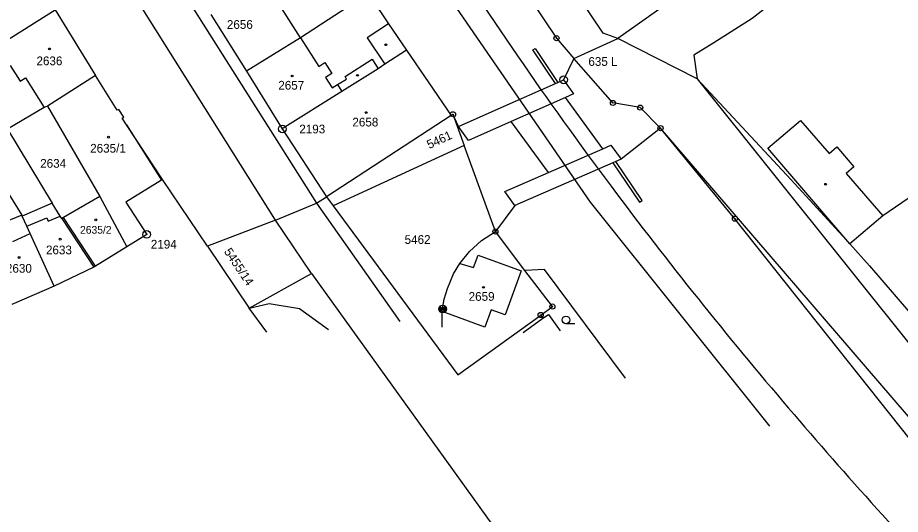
# Model space of a CAD drawing. Extents: x -822293 to -820259, y -1071573 to -1068794.
# Drawn here: x -820673 to -820500.9, y -1071370.4 to -1071273.6 of the extents above; entities that cross this region are included whole.
import ezdxf

# ---------------------------------------------------------------- set-up
doc = ezdxf.new("R2010")
doc.units = 0
for name, color, linetype in [('Vrstva 1', 7, 'Continuous'), ('Vrstva 10', 7, 'Continuous'), ('Vrstva 17', 7, 'Continuous'), ('Vrstva 18', 7, 'Continuous'), ('Vrstva 19', 7, 'Continuous'), ('Vrstva 2', 7, 'Continuous'), ('Vrstva 24', 7, 'Continuous'), ('Vrstva 25', 7, 'Continuous'), ('Vrstva 29', 7, 'Continuous'), ('Vrstva 3', 7, 'Continuous'), ('Vrstva 4', 7, 'Continuous')]:
    doc.layers.add(name, color=color, linetype=linetype)

msp = doc.modelspace()

# ---------------------------------------------------------------- linework, layer by layer
at = {"layer": 'Vrstva 1'}
for p, q in [((-820613.1, -1071210.27), (-820567.96, -1071277.63)), ((-820671.47, -1071220.04), (-820614.75, -1071309.77)), ((-820622.76, -1071313.08), (-820677.95, -1071225.19)), ((-820558.89, -1071276.65), (-820567.06, -1071264.43)), ((-820519.39, -1071265.59), (-820529.82, -1071273.81)), ((-820604.65, -1071268.97), (-820617.86, -1071277.55)), ((-820604.65, -1071268.97), (-820600.69, -1071274.81)), ((-820544.28, -1071269.4), (-820555.99, -1071277.72)), ((-820529.82, -1071273.81), (-820537.27, -1071278.55)), ((-820555.99, -1071277.72), (-820558.89, -1071276.65)), ((-820567.96, -1071277.63), (-820564.58, -1071281.57)), ((-820564.58, -1071281.57), (-820555.99, -1071277.72)), ((-820540.54, -1071285.54), (-820555.99, -1071277.72)), ((-820537.27, -1071278.55), (-820541.2, -1071280.96)), ((-820541.2, -1071280.96), (-820540.54, -1071285.54)), ((-820556.95, -1071290.24), (-820564.58, -1071281.57)), ((-820540.54, -1071285.54), (-820522.19, -1071305.22)), ((-820688.19, -1071286.27), (-820672.2, -1071312.09)), ((-820667.84, -1071291.16), (-820674.99, -1071295.36)), ((-820551.62, -1071291.15), (-820556.95, -1071290.24)), ((-820547.67, -1071295.15), (-820551.62, -1071291.15)), ((-820588.5, -1071292.71), (-820588.13, -1071292.45)), ((-820588.13, -1071292.45), (-820585.94, -1071298.56)), ((-820644.75, -1071305.17), (-820651.78, -1071294.5)), ((-820674.99, -1071295.36), (-820666.24, -1071309.73)), ((-820533.17, -1071312.78), (-820547.67, -1071295.15)), ((-820585.94, -1071298.56), (-820611.51, -1071310.27)), ((-820579.87, -1071315.28), (-820585.94, -1071298.56)), ((-820488.09, -1071301.05), (-820504.37, -1071312.23)), ((-820635.97, -1071318.12), (-820644.75, -1071305.17)), ((-820522.19, -1071305.22), (-820510.8, -1071317.69)), ((-820666.24, -1071309.73), (-820672.1, -1071312.27)), ((-820664.69, -1071312.28), (-820666.24, -1071309.73)), ((-820622.76, -1071313.08), (-820614.75, -1071309.77)), ((-820614.75, -1071309.77), (-820612.8, -1071308.52)), ((-820614.75, -1071309.77), (-820598.46, -1071332.8)), ((-820612.8, -1071308.52), (-820611.51, -1071310.27)), ((-820611.51, -1071310.27), (-820587.2, -1071343.19)), ((-820672.2, -1071312.09), (-820680.29, -1071315.45)), ((-820672.1, -1071312.27), (-820672.2, -1071312.09)), ((-820671.19, -1071314.24), (-820672.1, -1071312.27)), ((-820664.07, -1071312.55), (-820664.39, -1071312.73)), ((-820622.76, -1071313.08), (-820635.97, -1071318.12)), ((-820615.71, -1071323.48), (-820622.76, -1071313.08)), ((-820483.1, -1071375.86), (-820533.17, -1071312.78)), ((-820504.37, -1071312.23), (-820510.8, -1071317.69)), ((-820582.56, -1071317.06), (-820579.87, -1071315.28)), ((-820574.1, -1071322.9), (-820579.87, -1071315.28)), ((-820584.9, -1071319.14), (-820582.56, -1071317.06)), ((-820635.97, -1071318.12), (-820627.84, -1071330.19)), ((-820510.8, -1071317.69), (-820506.97, -1071321.95)), ((-820586.78, -1071321.49), (-820584.9, -1071319.14)), ((-820657.82, -1071322.03), (-820658.12, -1071322.22)), ((-820506.97, -1071321.95), (-820476, -1071357.98)), ((-820627.84, -1071330.19), (-820615.71, -1071323.48)), ((-820615.71, -1071323.48), (-820576.56, -1071377.75)), ((-820570.3, -1071322.7), (-820574.1, -1071322.9)), ((-820568.75, -1071329.89), (-820574.1, -1071322.9)), ((-820554.5, -1071343.84), (-820570.3, -1071322.7)), ((-820624.4, -1071334.89), (-820627.84, -1071330.19)), ((-820590.24, -1071333.93), (-820590.22, -1071330.83)), ((-820571.04, -1071331.54), (-820568.75, -1071329.89)), ((-820587.2, -1071343.19), (-820571.04, -1071331.54)), ((-820571.04, -1071331.54), (-820570.59, -1071332.17))]:
    msp.add_line(p, q, dxfattribs=at)
at = {"layer": 'Vrstva 10'}
for p, q in [((-820561.35, -1071309.57), (-820596.75, -1071258.19)), ((-820526.35, -1071353.17), (-820561.35, -1071309.57))]:
    msp.add_line(p, q, dxfattribs=at)
msp.add_spline([(-820648.37, -1071145.75), (-820635.21, -1071175.92), (-820619.77, -1071208), (-820606.88, -1071231.72), (-820592.84, -1071254.92), (-820557.31, -1071306.48), (-820522.72, -1071349.67), (-820487.72, -1071388.36), (-820440.04, -1071434.15), (-820382.01, -1071481.32), (-820258.78, -1071573.12)], degree=3, dxfattribs=at)
at = {"layer": 'Vrstva 2'}
for p, q in [((-820675.71, -1071278.4), (-820665.69, -1071272.14)), ((-820665.69, -1071272.14), (-820657.82, -1071284.93)), ((-820635.34, -1071273.05), (-820628.38, -1071284.03)), ((-820600.69, -1071274.81), (-820597.17, -1071279.98)), ((-820617.86, -1071277.55), (-820628.38, -1071284.03)), ((-820597.17, -1071279.98), (-820601.4, -1071282.71)), ((-820597.17, -1071279.98), (-820588.5, -1071292.71)), ((-820628.38, -1071284.03), (-820621.4, -1071295.3)), ((-820602.74, -1071283.57), (-820609.81, -1071287.99)), ((-820601.4, -1071282.71), (-820602.74, -1071283.57)), ((-820657.82, -1071284.93), (-820667.19, -1071290.84)), ((-820653.57, -1071291.68), (-820657.82, -1071284.93)), ((-820609.81, -1071287.99), (-820621.4, -1071295.3)), ((-820667.19, -1071290.84), (-820667.84, -1071291.16)), ((-820667.19, -1071290.84), (-820656.96, -1071308.43)), ((-820653.27, -1071291.5), (-820653.57, -1071291.68)), ((-820652.31, -1071293.02), (-820653.27, -1071291.5)), ((-820588.5, -1071292.71), (-820612.8, -1071308.52)), ((-820652.6, -1071293.21), (-820652.31, -1071293.02)), ((-820651.78, -1071294.5), (-820652.6, -1071293.21)), ((-820651.78, -1071294.5), (-820644.97, -1071305.3)), ((-820621.4, -1071295.3), (-820612.8, -1071308.52)), ((-820644.97, -1071305.3), (-820651.87, -1071309.56)), ((-820656.96, -1071308.43), (-820664.07, -1071312.55)), ((-820656.96, -1071308.43), (-820651.7, -1071318.24)), ((-820651.87, -1071309.56), (-820647.83, -1071315.84)), ((-820664.39, -1071312.73), (-820664.69, -1071312.28)), ((-820664.39, -1071312.73), (-820658.12, -1071322.22)), ((-820670.53, -1071315.69), (-820671.19, -1071314.24)), ((-820665.87, -1071325.89), (-820670.53, -1071315.69)), ((-820647.83, -1071315.84), (-820651.7, -1071318.24)), ((-820651.7, -1071318.24), (-820657.82, -1071322.03)), ((-820658.12, -1071322.22), (-820665.87, -1071325.89)), ((-820588, -1071323.53), (-820586.78, -1071321.49)), ((-820589.23, -1071326.4), (-820588, -1071323.53)), ((-820665.87, -1071325.89), (-820674.14, -1071329.52)), ((-820589.84, -1071328.44), (-820589.23, -1071326.4)), ((-820590.16, -1071330.36), (-820589.84, -1071328.44)), ((-820590.22, -1071330.83), (-820590.16, -1071330.36)), ((-820574.43, -1071334.97), (-820570.59, -1071332.17)), ((-820570.59, -1071332.17), (-820569.54, -1071331.41)), ((-820569.54, -1071331.41), (-820567.24, -1071334.63))]:
    msp.add_line(p, q, dxfattribs=at)
at = {"layer": 'Vrstva 24'}
for p, q in [((-820590.91, -1071330.36), (-820589.41, -1071330.36)), ((-820590.884, -1071330.166), (-820589.436, -1071330.554)), ((-820590.884, -1071330.554), (-820589.436, -1071330.166)), ((-820590.809, -1071329.985), (-820589.511, -1071330.735)), ((-820590.809, -1071330.735), (-820589.511, -1071329.985)), ((-820590.69, -1071330.89), (-820589.63, -1071329.83)), ((-820590.69, -1071329.83), (-820589.63, -1071330.89))]:
    msp.add_line(p, q, dxfattribs=at)
for centre, radius in [((-820567.96, -1071277.63), 0.5), ((-820567.96, -1071277.63), 0.0327), ((-820566.58, -1071285.74), 0.75), ((-820566.58, -1071285.74), 0.0327), ((-820556.95, -1071290.24), 0.5), ((-820556.95, -1071290.24), 0.0327), ((-820551.62, -1071291.15), 0.5), ((-820551.62, -1071291.15), 0.0327), ((-820588.13, -1071292.45), 0.5), ((-820588.13, -1071292.45), 0.0327), ((-820621.4, -1071295.3), 0.75), ((-820547.67, -1071295.15), 0.5), ((-820621.4, -1071295.3), 0.0327), ((-820547.67, -1071295.15), 0.0327), ((-820533.17, -1071312.78), 0.5), ((-820533.17, -1071312.78), 0.0327), ((-820647.83, -1071315.84), 0.75), ((-820579.87, -1071315.28), 0.5), ((-820579.87, -1071315.28), 0.0327), ((-820647.83, -1071315.84), 0.0327), ((-820590.16, -1071330.36), 0.75), ((-820568.75, -1071329.89), 0.5), ((-820568.75, -1071329.89), 0.0327), ((-820571.04, -1071331.54), 0.5), ((-820571.04, -1071331.54), 0.0327)]:
    msp.add_circle(centre, radius, dxfattribs=at)
at = {"layer": 'Vrstva 25'}
msp.add_line((-820564.36, -1071333.24), (-820566.11, -1071333.24), dxfattribs=at)
for centre, radius in [((-820601.23, -1071278.91), 0.175), ((-820666.77, -1071279.73), 0.175), ((-820619.48, -1071284.99), 0.175), ((-820606.75, -1071284.87), 0.175), ((-820605.05, -1071292.12), 0.175), ((-820655.29, -1071296.9), 0.175), ((-820657.74, -1071313.01), 0.175), ((-820664.69, -1071316.78), 0.175), ((-820672.71, -1071320.33), 0.175), ((-820582.19, -1071326.15), 0.175), ((-820566.11, -1071332.49), 0.75)]:
    msp.add_circle(centre, radius, dxfattribs=at)
at = {"layer": 'Vrstva 29'}
msp.add_circle((-820515.5, -1071306.08), 0.175, dxfattribs=at)
at = {"layer": 'Vrstva 3'}
for p, q in [((-820617.86, -1071277.55), (-820624.21, -1071267.57)), ((-820600.69, -1071274.81), (-820604.89, -1071277.55)), ((-820617.86, -1071277.55), (-820614.31, -1071283.15)), ((-820604.89, -1071277.55), (-820601.4, -1071282.71)), ((-820614.31, -1071283.15), (-820613.12, -1071282.39)), ((-820613.12, -1071282.39), (-820611.77, -1071284.51)), ((-820609.17, -1071285.1), (-820603.91, -1071281.72)), ((-820603.91, -1071281.72), (-820602.74, -1071283.57)), ((-820674.43, -1071282.94), (-820672.52, -1071285.99)), ((-820672.52, -1071285.99), (-820671.43, -1071285.33)), ((-820671.43, -1071285.33), (-820667.84, -1071291.16)), ((-820611.77, -1071284.51), (-820612.95, -1071285.26)), ((-820612.95, -1071285.26), (-820611.68, -1071287.27)), ((-820610.67, -1071286.63), (-820608.88, -1071285.6)), ((-820608.88, -1071285.6), (-820609.17, -1071285.1)), ((-820611.68, -1071287.27), (-820610.67, -1071286.63)), ((-820610.67, -1071286.63), (-820609.81, -1071287.99)), ((-820671.19, -1071314.24), (-820667.31, -1071312.59)), ((-820667.31, -1071312.59), (-820667.02, -1071313.27)), ((-820667.02, -1071313.27), (-820664.69, -1071312.28)), ((-820657.82, -1071322.03), (-820664.07, -1071312.55)), ((-820673.92, -1071317.2), (-820670.53, -1071315.69)), ((-820584.11, -1071322.31), (-820583.2, -1071319.9)), ((-820583.2, -1071319.9), (-820574.86, -1071322.92)), ((-820586.78, -1071321.49), (-820584.11, -1071322.31)), ((-820574.86, -1071322.92), (-820577.97, -1071331.52)), ((-820581.92, -1071333.91), (-820590.22, -1071330.83)), ((-820580.66, -1071330.52), (-820581.92, -1071333.91)), ((-820577.97, -1071331.52), (-820580.66, -1071330.52))]:
    msp.add_line(p, q, dxfattribs=at)
at = {"layer": 'Vrstva 4'}
for p, q in [((-820572.54, -1071279.89), (-820572.13, -1071279.61)), ((-820568.13, -1071286.43), (-820572.54, -1071279.89)), ((-820572.13, -1071279.61), (-820567.68, -1071286.23)), ((-820564.58, -1071281.57), (-820566.58, -1071285.74)), ((-820567.68, -1071286.23), (-820566.58, -1071285.74)), ((-820566.58, -1071285.74), (-820564.61, -1071288.46)), ((-820540.54, -1071285.54), (-820479.66, -1071361.53)), ((-820578.74, -1071291.13), (-820568.13, -1071286.43)), ((-820568.13, -1071286.43), (-820567.68, -1071286.23)), ((-820566.17, -1071289.15), (-820576.77, -1071293.84)), ((-820564.61, -1071288.46), (-820566.17, -1071289.15)), ((-820558.94, -1071299.19), (-820566.17, -1071289.15)), ((-820587.08, -1071294.82), (-820578.74, -1071291.13)), ((-820587.08, -1071294.82), (-820588.13, -1071292.45)), ((-820576.77, -1071293.84), (-820585.13, -1071297.55)), ((-820569.54, -1071303.79), (-820576.77, -1071293.84)), ((-820526.79, -1071299.05), (-820520.4, -1071293.64)), ((-820520.4, -1071293.64), (-820514.8, -1071300.08)), ((-820585.13, -1071297.55), (-820587.08, -1071294.82)), ((-820547.67, -1071295.15), (-820555.37, -1071301.21)), ((-820486.8, -1071365.91), (-820547.67, -1071295.15)), ((-820569.54, -1071303.79), (-820558.94, -1071299.19)), ((-820558.94, -1071299.19), (-820557.34, -1071298.49)), ((-820557.34, -1071298.49), (-820555.37, -1071301.21)), ((-820510.8, -1071317.69), (-820526.79, -1071299.05)), ((-820514.8, -1071300.08), (-820513.33, -1071298.8)), ((-820513.33, -1071298.8), (-820509.97, -1071302.69)), ((-820555.37, -1071301.21), (-820556.42, -1071301.67)), ((-820556.98, -1071301.91), (-820567.57, -1071306.5)), ((-820556.42, -1071301.67), (-820556.98, -1071301.91)), ((-820556.98, -1071301.91), (-820551.77, -1071309.57)), ((-820551.27, -1071309.23), (-820556.42, -1071301.67)), ((-820509.97, -1071302.69), (-820511.48, -1071303.99)), ((-820578.01, -1071307.47), (-820569.54, -1071303.79)), ((-820511.48, -1071303.99), (-820504.37, -1071312.23)), ((-820567.57, -1071306.5), (-820576.06, -1071310.19)), ((-820576.06, -1071310.19), (-820578.01, -1071307.47)), ((-820576.06, -1071310.19), (-820579.87, -1071315.28)), ((-820551.77, -1071309.57), (-820551.27, -1071309.23)), ((-820627.84, -1071330.19), (-820623.94, -1071329.28)), ((-820623.94, -1071329.28), (-820618.07, -1071330.26)), ((-820618.07, -1071330.26), (-820612.41, -1071334.34))]:
    msp.add_line(p, q, dxfattribs=at)

# ---------------------------------------------------------------- texts
at = {"layer": 'Vrstva 17'}
for s, p in [('635 L', (-820561.743, -1071283.02)), ('2193', (-820618.094, -1071296.17)), ('2194', (-820647.034, -1071318.61))]:
    msp.add_text(s, height=1.7, dxfattribs=at).set_placement(p)
at = {"layer": 'Vrstva 18'}
for s, rotation, p in [('5461', 24.60573, (-820592.75, -1071299.232)), ('5455/14', 303.96519, (-820632.846, -1071319.197))]:
    msp.add_text(s, height=1.7, rotation=rotation, dxfattribs=at).set_placement(p)
msp.add_text('5462', height=1.7, dxfattribs=at).set_placement((-820597.559, -1071317.69))
at = {"layer": 'Vrstva 19'}
for s, height, p in [('2656', 1.7, (-820632.209, -1071275.82)), ('2636', 1.7, (-820669.324, -1071282.9)), ('2657', 1.7, (-820622.184, -1071287.65)), ('2658', 1.7, (-820607.742, -1071294.82)), ('2635/1', 1.7, (-820658.854, -1071299.92)), ('2634', 1.7, (-820668.594, -1071302.86)), ('2635/2', 1.5, (-820660.82, -1071315.7)), ('2633', 1.7, (-820667.472, -1071319.72)), ('2630', 1.7, (-820675.278, -1071323.3)), ('2659', 1.7, (-820585.079, -1071328.77))]:
    msp.add_text(s, height=height, dxfattribs=at).set_placement(p)

doc.saveas('drawing.dxf')
